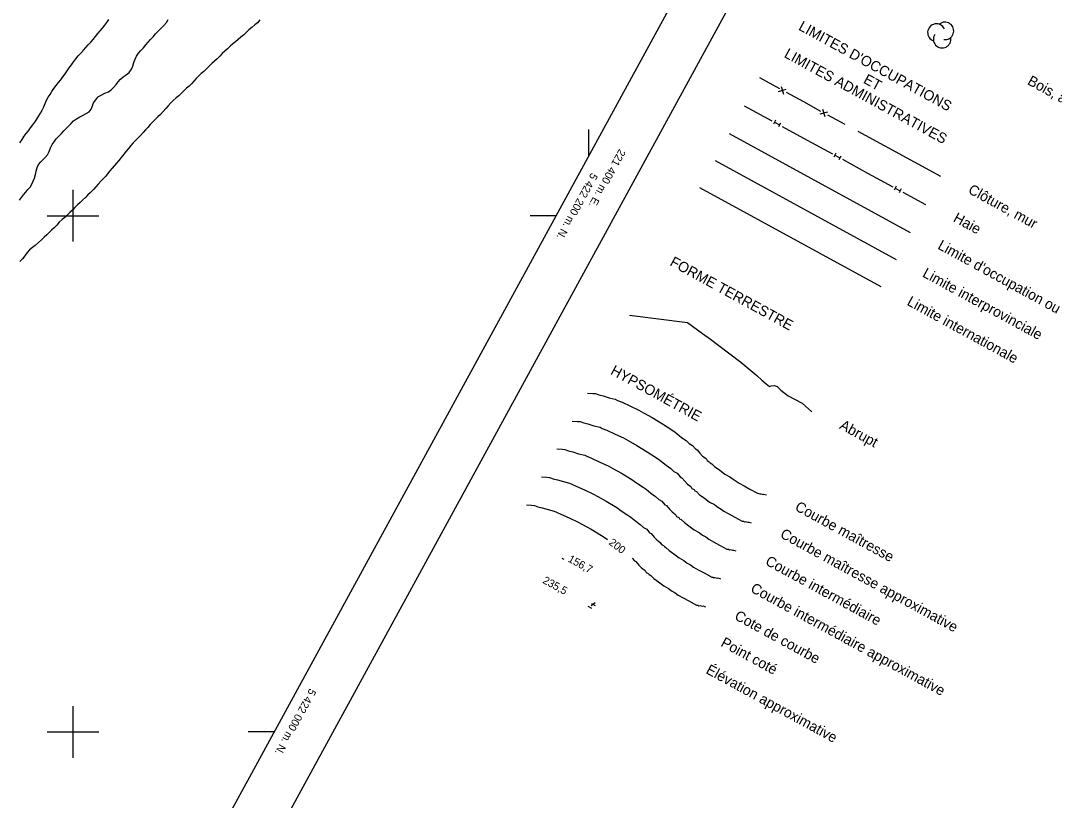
# Model space of a CAD drawing. Extents: x 219136 to 222520, y 5421589 to 5424530.
# Drawn here: x 221179.8 to 221580.4, y 5421973.5 to 5422275.6 of the extents above; entities that cross this region are included whole.
import ezdxf

# ---------------------------------------------------------------- set-up
doc = ezdxf.new("R2010")
doc.units = 0
for name, color, linetype in [('Level 1', 7, 'Continuous'), ('Level 2', 7, 'Continuous'), ('Level 3', 7, 'Continuous'), ('Level 37', 7, 'Continuous'), ('Level 4', 7, 'Continuous'), ('Level 41', 7, 'Continuous'), ('Level 44', 7, 'Continuous'), ('Level 60', 7, 'Continuous'), ('Level 61', 7, 'Continuous'), ('Level 63', 7, 'Continuous')]:
    doc.layers.add(name, color=color, linetype=linetype)

msp = doc.modelspace()

# ---------------------------------------------------------------- linework, layer by layer
at = {"layer": 'Level 1'}
for points in [[(221399.41, 5422131.27), (221401.48, 5422131.14), (221402.54, 5422131.06), (221403.89, 5422130.58), (221405.56, 5422130.17), (221407.84, 5422129.44), (221410.24, 5422128.89), (221411.08, 5422128.43), (221412.83, 5422127.72), (221416.06, 5422126.2), (221419.29, 5422124.7), (221421.15, 5422123.68), (221424.49, 5422121.85), (221428.53, 5422119.39), (221430.29, 5422118.18), (221432.9, 5422116.51), (221434.03, 5422115.64), (221435.9, 5422114.12), (221437.66, 5422112.9), (221438.9, 5422111.71), (221440.15, 5422111.02), (221441.28, 5422109.64), (221441.9, 5422109.31), (221443.05, 5422107.94), (221444.08, 5422106.87), (221445.42, 5422105.87), (221445.84, 5422105.13), (221446.66, 5422104.68), (221446.98, 5422104.26), (221447.59, 5422103.91), (221448.85, 5422102.74), (221450.62, 5422101.52), (221452.68, 5422099.89), (221454.56, 5422098.86), (221455.89, 5422097.87), (221457.13, 5422097.17), (221458.28, 5422096.31), (221460.15, 5422095.29), (221462.43, 5422094.04), (221465.35, 5422092.44), (221465.88, 5422092.42), (221466.28, 5422092.19), (221466.6, 5422092.29), (221467.54, 5422092.03), (221467.85, 5422092.11), (221468.8, 5422091.84), (221468.8, 5422091.84)], [(221393.49, 5422120.44), (221395.57, 5422120.31), (221396.61, 5422120.23), (221397.97, 5422119.75), (221399.64, 5422119.34), (221401.93, 5422118.62), (221404.31, 5422118.07), (221405.16, 5422117.61), (221406.91, 5422116.89), (221410.14, 5422115.38), (221413.37, 5422113.87), (221415.24, 5422112.85), (221418.58, 5422111.02), (221422.6, 5422108.57), (221424.38, 5422107.35), (221426.98, 5422105.68), (221428.12, 5422104.81), (221429.98, 5422103.28), (221431.75, 5422102.07), (221432.98, 5422100.88), (221434.23, 5422100.19), (221435.37, 5422098.82), (221435.99, 5422098.48), (221437.12, 5422097.11), (221438.16, 5422096.04), (221439.51, 5422095.05), (221439.94, 5422094.3), (221440.75, 5422093.85), (221441.07, 5422093.44), (221441.68, 5422093.09), (221442.93, 5422091.91), (221444.7, 5422090.69), (221446.77, 5422089.06), (221448.63, 5422088.04), (221449.97, 5422087.04), (221451.22, 5422086.35), (221452.36, 5422085.48), (221454.22, 5422084.46), (221456.52, 5422083.21), (221459.43, 5422081.61), (221459.96, 5422081.59), (221460.36, 5422081.36), (221460.68, 5422081.46), (221461.62, 5422081.2), (221461.93, 5422081.27), (221462.89, 5422081), (221462.89, 5422081)], [(221375.75, 5422087.95), (221377.81, 5422087.82), (221378.87, 5422087.75), (221380.23, 5422087.26), (221381.88, 5422086.86), (221384.17, 5422086.13), (221386.57, 5422085.57), (221387.42, 5422085.11), (221389.16, 5422084.4), (221392.39, 5422082.89), (221395.63, 5422081.38), (221397.49, 5422080.36), (221400.83, 5422078.54), (221404.86, 5422076.08), (221406.63, 5422074.87), (221407.16, 5422074.53)], [(221416.81, 5422067.33), (221417.62, 5422066.32), (221418.24, 5422065.99), (221419.38, 5422064.62), (221420.42, 5422063.55), (221421.76, 5422062.54), (221422.19, 5422061.81), (221423.01, 5422061.37), (221423.32, 5422060.94), (221423.94, 5422060.61), (221425.18, 5422059.42), (221426.95, 5422058.2), (221429.02, 5422056.57), (221430.88, 5422055.55), (221432.23, 5422054.54), (221433.47, 5422053.87), (221434.62, 5422052.99), (221436.49, 5422051.96), (221438.77, 5422050.72), (221441.69, 5422049.13), (221442.22, 5422049.09), (221442.62, 5422048.87), (221442.94, 5422048.97), (221443.87, 5422048.72), (221444.19, 5422048.78), (221445.13, 5422048.51), (221445.13, 5422048.51)]]:
    msp.add_lwpolyline(points, dxfattribs=at)
at = {"layer": 'Level 2'}
for points in [[(221387.58, 5422109.61), (221389.65, 5422109.48), (221390.7, 5422109.4), (221392.06, 5422108.92), (221393.72, 5422108.51), (221396.01, 5422107.79), (221398.4, 5422107.23), (221399.25, 5422106.77), (221400.99, 5422106.06), (221404.22, 5422104.55), (221407.46, 5422103.04), (221409.32, 5422102.02), (221412.66, 5422100.19), (221416.69, 5422097.74), (221418.46, 5422096.52), (221421.06, 5422094.86), (221422.2, 5422093.98), (221424.06, 5422092.46), (221425.83, 5422091.24), (221427.07, 5422090.05), (221428.32, 5422089.36), (221429.45, 5422087.99), (221430.08, 5422087.65), (221431.21, 5422086.28), (221432.25, 5422085.21), (221433.59, 5422084.21), (221434.01, 5422083.47), (221434.83, 5422083.02), (221435.15, 5422082.6), (221435.78, 5422082.26), (221437.01, 5422081.08), (221438.78, 5422079.86), (221440.85, 5422078.23), (221442.72, 5422077.21), (221444.06, 5422076.21), (221445.3, 5422075.52), (221446.45, 5422074.65), (221448.32, 5422073.63), (221450.61, 5422072.38), (221453.52, 5422070.79), (221454.05, 5422070.75), (221454.45, 5422070.53), (221454.77, 5422070.63), (221455.7, 5422070.37), (221456.02, 5422070.45), (221456.97, 5422070.18), (221456.97, 5422070.18)], [(221381.67, 5422098.78), (221383.74, 5422098.65), (221384.78, 5422098.58), (221386.14, 5422098.1), (221387.8, 5422097.68), (221390.1, 5422096.96), (221392.48, 5422096.4), (221393.33, 5422095.94), (221395.08, 5422095.23), (221398.31, 5422093.72), (221401.54, 5422092.21), (221403.41, 5422091.18), (221406.75, 5422089.36), (221410.77, 5422086.91), (221412.55, 5422085.69), (221415.15, 5422084.03), (221416.29, 5422083.15), (221418.14, 5422081.63), (221419.92, 5422080.41), (221421.16, 5422079.2), (221422.4, 5422078.53), (221423.54, 5422077.16), (221424.16, 5422076.82), (221425.29, 5422075.45), (221426.33, 5422074.38), (221427.67, 5422073.37), (221428.1, 5422072.64), (221428.92, 5422072.19), (221429.24, 5422071.77), (221429.85, 5422071.44), (221431.1, 5422070.25), (221432.86, 5422069.03), (221434.94, 5422067.4), (221436.79, 5422066.37), (221438.14, 5422065.38), (221439.39, 5422064.7), (221440.53, 5422063.82), (221442.4, 5422062.8), (221444.69, 5422061.56), (221447.6, 5422059.96), (221448.12, 5422059.92), (221448.52, 5422059.71), (221448.85, 5422059.8), (221449.78, 5422059.54), (221450.11, 5422059.63), (221451.05, 5422059.35), (221451.05, 5422059.35)]]:
    msp.add_lwpolyline(points, dxfattribs=at)
at = {"layer": 'Level 3'}
for p, q in [((221389.53, 5422067.3), (221390.22, 5422066.89)), ((221399.62, 5422048.71), (221401.02, 5422047.94)), ((221402.42, 5422050.02), (221400.93, 5422048.83)), ((221400.99, 5422049.77), (221402.37, 5422049.01))]:
    msp.add_line(p, q, dxfattribs=at)
at = {"layer": 'Level 37'}
for points in [[(221466.17, 5422253.5), (221473.81, 5422249.33)], [(221473.51, 5422248.14), (221476.45, 5422249.01)], [(221475.55, 5422247.02), (221474.67, 5422249.95)], [(221476.48, 5422247.87), (221483.15, 5422244.22)], [(221460.22, 5422242.62), (221470.96, 5422236.77)], [(221483.15, 5422244.22), (221489.82, 5422240.57)], [(221491.53, 5422238.26), (221490.67, 5422241.18)], [(221472.32, 5422236.96), (221471.52, 5422235.51)], [(221489.63, 5422239.44), (221492.55, 5422240.3)], [(221492.49, 5422239.12), (221499.17, 5422235.47)], [(221471.93, 5422236.23), (221473.88, 5422235.16)], [(221474.28, 5422235.89), (221473.48, 5422234.43)], [(221474.86, 5422234.63), (221484.62, 5422229.31)], [(221536.37, 5422215.15), (221504.36, 5422232.63)], [(221484.62, 5422229.31), (221494.36, 5422223.98)], [(221495.72, 5422224.18), (221494.92, 5422222.71)], [(221495.33, 5422223.45), (221497.28, 5422222.38)], [(221497.68, 5422223.12), (221496.89, 5422221.65)], [(221498.25, 5422221.85), (221508, 5422216.52)], [(221508, 5422216.52), (221517.76, 5422211.2)], [(221519.13, 5422211.39), (221518.33, 5422209.93)], [(221518.74, 5422210.67), (221520.67, 5422209.61)], [(221521.08, 5422210.35), (221520.28, 5422208.87)], [(221521.65, 5422209.06), (221530.43, 5422204.28)], [(221415.7, 5422161.5), (221438.18, 5422158.57), (221444.01, 5422154.38), (221447.11, 5422152.18), (221450.32, 5422149.66), (221458.92, 5422143.19), (221465.05, 5422138.08), (221467, 5422136.24), (221468.69, 5422134.82), (221470.02, 5422133.85), (221470.64, 5422134.02), (221471.8, 5422134.15), (221472.95, 5422133.77), (221474.4, 5422132.46), (221477.19, 5422130.19), (221482.7, 5422127.42), (221486.4, 5422124.04)]]:
    msp.add_lwpolyline(points, dxfattribs=at)
at = {"layer": 'Level 4'}
for points in [[(221194.45, 5422251.58), (221195.31, 5422252.68), (221196.14, 5422253.76), (221196.97, 5422254.97), (221197.75, 5422256.2), (221198.56, 5422257.36), (221199.42, 5422258.51), (221200.32, 5422259.69), (221201.14, 5422260.84), (221202.05, 5422261.92), (221203.08, 5422263.03), (221204.08, 5422264.16), (221205.04, 5422265.2), (221205.94, 5422266.23), (221206.89, 5422267.26), (221207.88, 5422268.33), (221208.82, 5422269.49), (221209.66, 5422270.63), (221210.51, 5422271.67), (221211.44, 5422272.72), (221212.4, 5422273.85), (221213.21, 5422274.91), (221213.94, 5422276)], [(221197.48, 5422233.87), (221198.4, 5422234.86), (221199.32, 5422235.79), (221200.27, 5422236.74), (221201.35, 5422237.55), (221202.69, 5422238.29), (221203.95, 5422238.98), (221205.14, 5422239.63), (221206.27, 5422240.31), (221207.1, 5422241.32), (221207.63, 5422242.57), (221208.05, 5422243.76), (221208.84, 5422244.94), (221209.66, 5422245.96), (221209.94, 5422246.14), (221211.16, 5422246.83), (221212.34, 5422247.45), (221213.74, 5422248.05), (221214.8, 5422248.76), (221215.8, 5422249.74), (221216.71, 5422250.79), (221217.51, 5422251.92), (221218.46, 5422252.91), (221219.52, 5422253.85), (221220.67, 5422254.56), (221221.82, 5422255.53), (221222.7, 5422256.75), (221223.23, 5422257.92), (221223.65, 5422259.32), (221224.12, 5422260.63), (221224.68, 5422261.77), (221225.46, 5422262.94), (221226.38, 5422263.96), (221227.33, 5422265.02), (221228.28, 5422266.2), (221229.16, 5422267.29), (221230.06, 5422268.29), (221231.12, 5422269.36), (221232.08, 5422270.41), (221233.06, 5422271.45), (221234.11, 5422272.51), (221235.2, 5422273.66), (221236.22, 5422274.89), (221236.91, 5422276.07)], [(221272.49, 5422275.85), (221271.53, 5422274.68), (221270.48, 5422273.9), (221269.39, 5422272.99), (221268.24, 5422272.07), (221267.24, 5422271.08), (221266.26, 5422270.11), (221265.14, 5422269.15), (221264.06, 5422268.3), (221262.96, 5422267.43), (221261.94, 5422266.56)], [(221261.94, 5422266.56), (221260.96, 5422265.63), (221259.9, 5422264.67), (221258.88, 5422263.72), (221257.86, 5422262.79), (221256.89, 5422261.85), (221255.86, 5422260.82), (221254.93, 5422259.91), (221253.91, 5422259), (221252.82, 5422257.95), (221251.84, 5422256.87), (221250.78, 5422255.86), (221249.78, 5422255.05), (221248.73, 5422254.13), (221247.75, 5422253.19), (221246.85, 5422252.19), (221245.95, 5422251.13), (221245.05, 5422250.25), (221244.06, 5422249.36), (221243.08, 5422248.47), (221242.11, 5422247.51), (221241.04, 5422246.5), (221240.05, 5422245.65), (221238.88, 5422244.66), (221237.94, 5422243.72), (221236.92, 5422242.61), (221235.97, 5422241.57), (221234.95, 5422240.33), (221233.94, 5422239.23), (221232.88, 5422238.3), (221231.84, 5422237.3), (221230.89, 5422236.31), (221229.97, 5422235.36), (221229.05, 5422234.24), (221228.19, 5422233.25), (221227.21, 5422232.22), (221226.21, 5422231.1), (221225.22, 5422230), (221224.32, 5422229.12), (221223.38, 5422228.19), (221222.47, 5422227.14), (221221.56, 5422226.01), (221220.68, 5422224.97), (221219.72, 5422223.82), (221218.74, 5422222.5), (221217.84, 5422221.39), (221216.96, 5422220.36), (221216.06, 5422219.36), (221215.22, 5422218.37), (221214.36, 5422217.35), (221213.44, 5422216.18), (221212.62, 5422215.24), (221211.75, 5422214.29), (221210.83, 5422213.39), (221209.8, 5422212.26), (221208.88, 5422211.18), (221207.95, 5422210.12), (221206.88, 5422209.05), (221205.82, 5422208.04), (221204.83, 5422207.11), (221203.74, 5422206.06), (221202.8, 5422205.15), (221201.83, 5422204.22), (221200.72, 5422203.13), (221199.81, 5422202.19)], [(221179.41, 5422228.2), (221180.33, 5422229.55), (221181.08, 5422230.76), (221181.87, 5422231.87), (221182.73, 5422232.92), (221183.57, 5422234.08), (221184.45, 5422235.15), (221185.29, 5422236.28), (221185.97, 5422237.37), (221186.78, 5422238.65), (221187.46, 5422239.71), (221188.15, 5422240.95), (221188.68, 5422242.16), (221189.29, 5422243.5), (221189.81, 5422244.71), (221190.48, 5422245.89), (221191.13, 5422246.96), (221191.81, 5422248.08), (221192.6, 5422249.28), (221193.54, 5422250.44), (221194.45, 5422251.58)], [(221179.35, 5422205.99), (221180.02, 5422207.06), (221180.85, 5422208.04), (221181.72, 5422209.07), (221182.56, 5422210.14), (221183.42, 5422211.09), (221184.05, 5422212.28), (221184.65, 5422213.43), (221185.1, 5422214.6), (221185.47, 5422215.94), (221185.73, 5422217.3), (221186.09, 5422218.66), (221186.7, 5422219.84), (221187.55, 5422220.89), (221189.08, 5422222.48), (221190.12, 5422223.59), (221190.78, 5422224.91), (221191.33, 5422226.29), (221192.02, 5422227.57), (221192.73, 5422228.68), (221193.54, 5422229.74), (221194.57, 5422230.83), (221195.53, 5422231.83), (221196.49, 5422232.83), (221197.48, 5422233.87)], [(221199.81, 5422202.19), (221198.79, 5422201.28), (221197.85, 5422200.33), (221196.91, 5422199.35), (221195.83, 5422198.49), (221194.69, 5422197.47), (221193.72, 5422196.37), (221192.8, 5422195.36), (221191.77, 5422194.4), (221190.76, 5422193.46), (221189.85, 5422192.56), (221188.88, 5422191.65), (221187.77, 5422190.64), (221186.66, 5422189.56), (221185.41, 5422188.49), (221184.39, 5422187.68), (221183.21, 5422186.75), (221182.25, 5422185.72), (221181.38, 5422184.48), (221180.48, 5422183.31), (221179.47, 5422182.24)]]:
    msp.add_lwpolyline(points, dxfattribs=at)
at = {"layer": 'Level 41'}
for points in [[(221454.34, 5422231.84), (221524.54, 5422193.48)], [(221448.89, 5422221.44), (221519.1, 5422183.09)], [(221442.91, 5422210.92), (221513.12, 5422172.56)]]:
    msp.add_lwpolyline(points, dxfattribs=at)
at = {"layer": 'Level 44'}
for centre, start, end in [((221534.69, 5422270.95), 25.3965, 251.0851), ((221538, 5422271.62), 263.5503, 131.0074), ((221536.91, 5422268.4), 148.218, 10.9024)]:
    msp.add_arc(centre, 3.4, start, end, dxfattribs=at)
at = {"layer": 'Level 60'}
msp.add_lwpolyline([(219164.83, 5422989.67), (219989.85, 5424500.03), (222033.74, 5423383.57), (221208.72, 5421873.21)], close=True, dxfattribs=at)
msp.add_lwpolyline([(221226.31, 5421863.6), (221663.34, 5421624.89), (222488.32, 5423135.3), (222051.3, 5423374), (221226.31, 5421863.6)], dxfattribs=at)
at = {"layer": 'Level 61'}
for p, q in [((221400, 5422223.39), (221400, 5422233.39)), ((221387.23, 5422200), (221377.23, 5422200)), ((221277.98, 5422000), (221267.98, 5422000))]:
    msp.add_line(p, q, dxfattribs=at)
for points in [[(221200, 5422210), (221200, 5422200), (221200, 5422190)], [(221190, 5422200), (221200, 5422200), (221210, 5422200)], [(221200, 5422010), (221200, 5422000), (221200, 5421990)], [(221190, 5422000), (221200, 5422000), (221210, 5422000)]]:
    msp.add_lwpolyline(points, dxfattribs=at)

# ---------------------------------------------------------------- texts
at = {"layer": 'Level 1'}
msp.add_text('200', height=3, rotation=322.2641, dxfattribs=at).set_placement((221407.47, 5422072.88))
at = {"layer": 'Level 3'}
for s, p in [('156,7', (221391.62, 5422066.12)), ('  235,5', (221379.85, 5422058.9))]:
    msp.add_text(s, height=3, rotation=331.3548, dxfattribs=at).set_placement(p)
at = {"layer": 'Level 61'}
for s, p in [('221 400 m. E.', (221411.78, 5422226.09)), ('5 422 200 m. N.', (221400.97, 5422216.82)), ('5 422 000 m. N.', (221291.83, 5422017.04))]:
    msp.add_text(s, height=2.9999, rotation=241.3548, dxfattribs=at).set_placement(p)
at = {"layer": 'Level 63'}
for s, p in [("LIMITES D'OCCUPATIONS", (221480.93, 5422272.19)), ('LIMITES ADMINISTRATIVES', (221475.36, 5422261.58)), ('ET', (221506.06, 5422251.62)), ('Bois, arbre', (221569.66, 5422251.07)), ('Clôture, mur', (221546.65, 5422208.94)), ('Haie', (221540.89, 5422197.96)), ("Limite d'occupation ou d'arpentage", (221534.87, 5422187.35)), ('FORME TERRESTRE', (221431.08, 5422180.92)), ('Limite interprovinciale', (221528.97, 5422176.56)), ('Limite internationale', (221522.97, 5422165.58)), ('HYPSOMÉTRIE', (221408.07, 5422138.79)), ('Abrupt', (221496.81, 5422117.66)), ('Courbe maîtresse', (221479.55, 5422086.07)), ('Courbe maîtresse approximative', (221473.8, 5422075.54)), ('Courbe intermédiaire', (221468.05, 5422065)), ('Courbe intermédiaire approximative', (221462.3, 5422054.48)), ('Cote de courbe', (221456.1, 5422043.8)), ('Point coté', (221450.79, 5422033.42)), ('Élévation approximative', (221445.03, 5422022.88))]:
    msp.add_text(s, height=4, rotation=331.3379, dxfattribs=at).set_placement(p)

doc.saveas('drawing.dxf')
